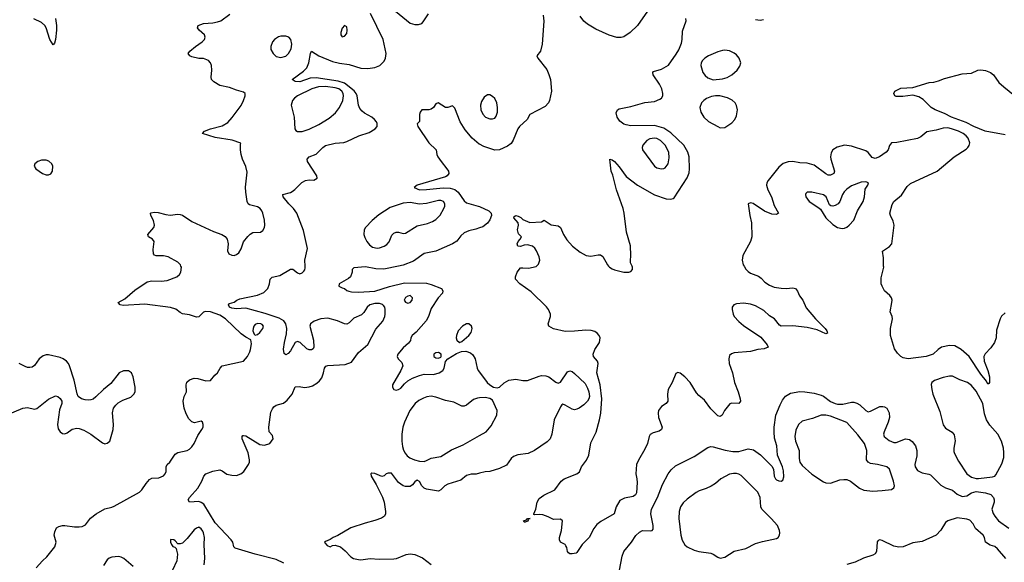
# Model space of a CAD drawing. Header units: inches. Extents: x 1603819 to 1745079, y 385938 to 533966.
# Tile 527 of 561: x 1656084 to 1664470, y 497478 to 502099. Entities that reach past the tile are written whole.
import ezdxf

# ---------------------------------------------------------------- set-up
doc = ezdxf.new("R2010")
doc.units = ezdxf.units.IN
doc.header["$MEASUREMENT"] = 0
for name, color, linetype in [('B6459', 7, 'Continuous'), ('B6469', 7, 'Continuous'), ('B6550', 7, 'Continuous'), ('B6560', 7, 'Continuous')]:
    doc.layers.add(name, color=color, linetype=linetype)

msp = doc.modelspace()

# ---------------------------------------------------------------- linework, layer by layer
at = {"layer": 'B6459', "color": 5}
for points, elevation in [([(1656226, 497430), (1656278.4, 497490), (1656315.7, 497524.3), (1656384.5, 497610), (1656396, 497650), (1656377.2, 497710), (1656382.7, 497737.3), (1656398, 497770), (1656417.2, 497782.8), (1656449.6, 497790.4), (1656470, 497792.2), (1656550, 497779.5), (1656590, 497778.7), (1656616.9, 497783.1), (1656644.2, 497795.8), (1656687.3, 497852.7), (1656736, 497890), (1656810, 497932.4), (1656870, 497946), (1656890, 497954.9), (1657103.5, 498076.5), (1657123.9, 498096.1), (1657161.3, 498150), (1657190, 498182.4), (1657210, 498194), (1657270, 498195.8), (1657310, 498214.9), (1657323.6, 498230), (1657331.5, 498250), (1657331.3, 498290), (1657340.5, 498310), (1657362.4, 498330), (1657410, 498398), (1657430, 498412), (1657509.8, 498430.2), (1657530, 498442.4), (1657550, 498462.4), (1657570, 498490.4), (1657602.4, 498557.6), (1657636.8, 498610), (1657646, 498630), (1657648.2, 498650), (1657642, 498670), (1657630, 498679.6), (1657573.3, 498666.7), (1657550, 498672.7), (1657522.9, 498702.9), (1657499.4, 498750), (1657485.8, 498790), (1657477.9, 498850), (1657486, 498890), (1657506.3, 498930), (1657501.5, 498990), (1657507.1, 499012.9), (1657530, 499033), (1657570, 499045.2), (1657602.8, 499042.8), (1657670, 499022), (1657710, 499026.4), (1657747.5, 499072.5), (1657770, 499090.8), (1657792, 499130), (1657809.8, 499150.2), (1657990, 499192), (1658023.5, 499230), (1658045.1, 499270), (1658050.9, 499290), (1658057.4, 499337.4), (1658052.5, 499372.5), (1658010, 499395.4), (1657970, 499424.1), (1657838.2, 499550), (1657790, 499581.4), (1657750, 499598), (1657710, 499609.8), (1657667.2, 499612.8), (1657650, 499606.9), (1657610, 499568.4), (1657590, 499564.4), (1657530, 499585.3), (1657470, 499594.8), (1657450, 499604.4), (1657413.7, 499633.7), (1657368.9, 499648.9), (1657150, 499675.6), (1656965.7, 499665.7), (1656939, 499670), (1656924, 499690), (1656979.7, 499720.3), (1657066, 499794.1), (1657170, 499866.2), (1657210, 499875.2), (1657290, 499871), (1657341.4, 499878.6), (1657424.2, 499910), (1657446.6, 499930), (1657455.6, 499950), (1657461.6, 499990), (1657458.1, 500000)], 380), ([(1658335.4, 497470), (1658270, 497500.9), (1658090, 497547), (1657919.1, 497599.1), (1657908.6, 497608.6), (1657899.3, 497650), (1657886.4, 497670), (1657750, 497813.2), (1657651.9, 497971.9), (1657630, 497987.7), (1657610, 497995.5), (1657529.7, 497989.7), (1657519.5, 498010), (1657531.8, 498030), (1657600.5, 498110), (1657637, 498170), (1657652, 498210), (1657670, 498230.4), (1657730, 498254.4), (1657790, 498264.9), (1657810, 498257.3), (1657849, 498229), (1657890, 498219.5), (1657930, 498218.4), (1657969, 498230), (1657993.2, 498250), (1658033.2, 498310), (1658041.2, 498330), (1658042.7, 498350), (1658029.5, 498410), (1657980.5, 498530), (1657979.3, 498550), (1657983.6, 498556.4), (1657990, 498559.1), (1658010, 498554), (1658130, 498481.6), (1658170, 498475.5), (1658216, 498490), (1658242, 498530), (1658236.3, 498556.3), (1658209.4, 498590), (1658206.6, 498630), (1658224.8, 498755.2), (1658236.6, 498783.4), (1658250, 498801), (1658270, 498817.3), (1658330, 498834.4), (1658362.7, 498857.3), (1658405.1, 498910), (1658430, 498971.3), (1658463.6, 498976.4), (1658510, 498967.6), (1658550, 498971.1), (1658578.7, 498981.3), (1658616.4, 499003.6), (1658637.2, 499022.8), (1658656.8, 499050), (1658672.1, 499090), (1658680.5, 499130), (1658692.9, 499147.1), (1658710, 499153.7), (1658857.4, 499162.6), (1658910, 499182.4), (1658970, 499265.2), (1659050, 499332.9), (1659116.5, 499463.5), (1659176.1, 499530), (1659194.2, 499570), (1659198.5, 499590), (1659197.4, 499630), (1659193, 499650), (1659184.2, 499664.2), (1659173.8, 499673.8), (1659150, 499681.4), (1659110, 499681.8), (1659065.7, 499670), (1659044.9, 499650), (1659015.8, 499604.2), (1658994.9, 499585.1), (1658930, 499556), (1658890, 499517.4), (1658870, 499506.4), (1658850, 499508.7), (1658790, 499534.5), (1658710, 499556.5), (1658650, 499551.3), (1658591.2, 499531.2), (1658562.6, 499510), (1658556.5, 499490), (1658587.7, 499370), (1658590.3, 499310), (1658583.8, 499296.2), (1658570, 499287.3), (1658550, 499287.8), (1658530, 499295.6), (1658474, 499350), (1658450, 499358.9), (1658430, 499349.5), (1658390, 499279.3), (1658370, 499257.2), (1658350, 499246), (1658337.2, 499257.2), (1658332.7, 499292.7), (1658339.1, 499350), (1658356.5, 499423.5), (1658359.8, 499470), (1658352.1, 499510), (1658334.8, 499534.8), (1658295.6, 499555.6), (1658176.2, 499596.2), (1658010, 499641.8), (1657930, 499637.2), (1657890, 499641), (1657872, 499650), (1657862.9, 499670), (1657870, 499680.7), (1657910, 499693.4), (1657933.2, 499710), (1657959.5, 499720.5), (1658110, 499753.7), (1658164.3, 499775.7), (1658198.3, 499810), (1658213.3, 499850), (1658218, 499890), (1658235.3, 499904.7), (1658299.5, 499920.5), (1658390, 499973.4), (1658410, 499973.4), (1658450, 499942), (1658470, 499935.5), (1658490, 499942), (1658504, 499956), (1658511.8, 499968.2), (1658514.8, 499985.2), (1658514.6, 500000)], 360), ([(1659312.1, 500000), (1659186.2, 499973.8), (1659116.3, 499976.3), (1659030, 499992.7), (1658930, 499984.7), (1658915.3, 499970), (1658915.3, 499950), (1658902, 499910), (1658885.6, 499894.4), (1658804, 499850), (1658802, 499830), (1658830, 499814), (1658850, 499809), (1658870, 499793.2), (1658886.6, 499786.6), (1658910, 499780.7), (1658970, 499778.3), (1659110, 499786.9), (1659233.5, 499826.5), (1659362.6, 499857.4), (1659550, 499854.7), (1659590, 499844.9), (1659677.6, 499810), (1659689.7, 499790), (1659684.2, 499770), (1659649.7, 499730), (1659590, 499638.7), (1659565.1, 499570), (1659545.4, 499534.6), (1659460.9, 499439.1), (1659427.8, 499410), (1659415.6, 499390), (1659412.5, 499367.5), (1659397, 499343), (1659350, 499304), (1659305.2, 499250), (1659299, 499230), (1659309, 499210), (1659338, 499178), (1659346.6, 499150), (1659332, 499110), (1659259, 498990), (1659259, 498970), (1659270, 498948.7), (1659290, 498943.7), (1659310, 498949.7), (1659330, 498962), (1659361.3, 498998.7), (1659390, 499023.5), (1659430, 499044.8), (1659490, 499068.2), (1659530, 499079.7), (1659610, 499078.4), (1659658, 499090), (1659687.5, 499112.5), (1659701, 499130), (1659710.9, 499189.1), (1659730.6, 499209.4), (1659803.9, 499256.1), (1659847, 499273), (1659883.1, 499276.9), (1659923.1, 499263.1), (1659944.4, 499244.4), (1659962.7, 499210), (1659980.9, 499130), (1659989.3, 499110), (1660000, 499096.3)], 340), ([(1655984.2, 498735.8), (1656110, 498791.5), (1656150, 498795.6), (1656210, 498782.7), (1656230, 498789), (1656330, 498867), (1656390, 498894.4), (1656410, 498890.4), (1656430, 498874), (1656442.8, 498850), (1656442.8, 498830), (1656424.7, 498775.3), (1656406.3, 498650), (1656413.5, 498613.5), (1656430, 498587.7), (1656450, 498575.5), (1656470, 498573), (1656490, 498580.4), (1656530, 498610.4), (1656570, 498619.5), (1656590, 498617.6), (1656630, 498602), (1656689.2, 498569.2), (1656790, 498496.3), (1656810, 498487.3), (1656830, 498491), (1656852.7, 498510), (1656880.7, 498610), (1656882.9, 498650), (1656874, 498750), (1656884.5, 498790), (1656902.7, 498817.3), (1656923.1, 498836.9), (1656962, 498858), (1657030, 498884.9), (1657056.2, 498910), (1657067, 498930), (1657067, 498970), (1657050, 499058), (1657037.2, 499090), (1657010, 499109.3), (1656990, 499109.4), (1656970, 499109.4), (1656931, 499090), (1656859.4, 499000.6), (1656799.3, 498950), (1656733.9, 498886.1), (1656710, 498867.6), (1656690, 498860.5), (1656670, 498859.7), (1656642, 498862), (1656611.2, 498871.2), (1656583.7, 498890), (1656572.6, 498912.6), (1656548.7, 499030), (1656509.8, 499150), (1656499.7, 499170), (1656482, 499190), (1656455.6, 499210), (1656430, 499221.5), (1656330, 499243.8), (1656310, 499244.2), (1656284.1, 499235.9), (1656250.3, 499210), (1656210, 499155.1), (1656190, 499140.4), (1656170, 499136), (1656150, 499138), (1656130, 499143.9), (1656080.7, 499170)], 420), ([(1660000, 498877.8), (1659983.5, 498876.5), (1659950, 498863.1), (1659890, 498816.3), (1659870, 498806.9), (1659850, 498808.4), (1659781.5, 498841.5), (1659710, 498855.7), (1659630, 498884.6), (1659588.2, 498891.8), (1659552.7, 498887.3), (1659523, 498877), (1659483.7, 498856.3), (1659451.6, 498830), (1659408.4, 498770), (1659361, 498670), (1659347.2, 498630), (1659338.6, 498570), (1659338.4, 498510), (1659344.3, 498464.3), (1659353.1, 498433.1), (1659367.1, 498407.1), (1659385.2, 498385.2), (1659408.2, 498368.2), (1659447.3, 498350), (1659490, 498338.2), (1659530, 498336.9), (1659550, 498343.6), (1659590, 498365.2), (1659670, 498378.5), (1659763.3, 498436.7), (1659861.7, 498478.3), (1660000, 498557)], 360), ([(1660000, 498235.6), (1659971.1, 498228.9), (1659930, 498228.8), (1659890, 498218.4), (1659842.9, 498177.1), (1659730, 498143.8), (1659706, 498130), (1659670, 498096), (1659650, 498084.7), (1659550, 498100.5), (1659530, 498108), (1659510, 498127.7), (1659490, 498167.3), (1659470, 498177.6), (1659450, 498163.8), (1659430, 498137.6), (1659410, 498124.2), (1659370, 498123.6), (1659350, 498130.3), (1659310, 498156.5), (1659250, 498237.1), (1659222.3, 498237.7), (1659205.2, 498230), (1659190, 498214.8), (1659170, 498207.7), (1659110, 498233), (1659082.7, 498237.3), (1659075.3, 498230), (1659078.4, 498210), (1659120, 498140), (1659173.7, 498033.7), (1659189.9, 497990), (1659200.4, 497910), (1659200.4, 497890), (1659191.5, 497870), (1659165.6, 497854.4), (1659110, 497833.4), (1659028.2, 497811.8), (1658905.2, 497770), (1658793.4, 497706.6), (1658755.3, 497690), (1658730, 497671), (1658690, 497656.3), (1658681.2, 497650), (1658684.1, 497644.1), (1658702, 497622), (1658728, 497610), (1658750, 497621.2), (1658770, 497623.7), (1658818, 497610), (1658856.5, 497576.5), (1658904.8, 497524.8), (1658928.7, 497510), (1658970, 497500.5), (1658990, 497498.9), (1659070, 497510.9), (1659144.7, 497504.7), (1659270, 497506.5), (1659292.6, 497510), (1659375.3, 497544.7), (1659410, 497549.3), (1659450, 497544.5), (1659515.2, 497515.2), (1659590, 497460.2)], 340), ([(1657656.3, 497456.3), (1657662.3, 497510), (1657654.3, 497630), (1657657.4, 497690), (1657651.2, 497730), (1657644.4, 497744.4), (1657630, 497762.7), (1657610, 497777.2), (1657590, 497769.2), (1657570, 497754), (1657510, 497679.3), (1657470, 497641.2), (1657450, 497634), (1657430, 497635.3), (1657410, 497662), (1657398, 497670), (1657370, 497673.2), (1657368, 497650), (1657376, 497630), (1657390, 497611.3), (1657406.4, 497606.4), (1657416, 497596), (1657421, 497581), (1657427.5, 497547.5), (1657424, 497490), (1657386, 497410)], 380), ([(1657050, 497441.2), (1656971.1, 497511.1), (1656950, 497522.4), (1656926.9, 497526.9), (1656870, 497522.3), (1656847.5, 497512.5), (1656830, 497497.6), (1656797, 497450)], 380)]:
    msp.add_lwpolyline(points, dxfattribs=dict(at, elevation=elevation))
for points, elevation in [([(1659410, 499749.4), (1659390, 499745.6), (1659370, 499733), (1659358, 499710), (1659370, 499694), (1659390, 499686), (1659410, 499690.6), (1659427, 499710), (1659431.2, 499731.2)], 360), ([(1658110, 499511.5), (1658090, 499502), (1658078.9, 499490), (1658071.8, 499470), (1658070.4, 499450), (1658080.5, 499420.5), (1658090, 499411), (1658110, 499417.3), (1658130, 499434.9), (1658155.8, 499470), (1658161.3, 499490), (1658150, 499503.6), (1658137.2, 499510)], 380), ([(1659910, 499509.6), (1659890, 499508), (1659856.4, 499490), (1659818, 499450), (1659804.4, 499410), (1659802.4, 499390), (1659808.7, 499368.7), (1659830, 499350.8), (1659850, 499357.3), (1659910, 499408.4), (1659930, 499436), (1659937.6, 499470), (1659933.6, 499490)], 340), ([(1659650, 499265.2), (1659630, 499262.7), (1659611, 499250), (1659611.3, 499230), (1659630, 499218.8), (1659650, 499216), (1659670, 499224.7), (1659675.3, 499230), (1659675.3, 499250)], 340)]:
    msp.add_lwpolyline(points, close=True, dxfattribs=dict(at, elevation=elevation))
at = {"layer": 'B6469', "color": 5}
for points, elevation in [([(1662253.8, 500000), (1662270, 499974.7), (1662290, 499953.4), (1662310, 499939.7), (1662375.4, 499915.4), (1662398.3, 499898.2), (1662430, 499864.5), (1662470, 499837.4), (1662510, 499822.3), (1662568.7, 499811.3), (1662611.2, 499808.8), (1662670, 499815.5), (1662690.8, 499810), (1662710, 499786), (1662727, 499747), (1662754.8, 499710), (1662784.1, 499644.1), (1662863, 499550), (1662944.9, 499470), (1662959.1, 499450), (1662964.7, 499430), (1662950, 499423.7), (1662876.6, 499456.6), (1662790, 499476.3), (1662670, 499491.6), (1662570, 499489.3), (1662556.6, 499496.6), (1662512.3, 499550), (1662470, 499578), (1662420.9, 499620.9), (1662350, 499662.3), (1662310, 499676.3), (1662250, 499685.2), (1662190, 499678.2), (1662166.4, 499670), (1662153.4, 499650), (1662151.6, 499630), (1662160.2, 499590), (1662170.3, 499570), (1662208.7, 499528.7), (1662250, 499493.1), (1662395.6, 499395.6), (1662451, 499330), (1662458, 499310), (1662424.5, 499295.5), (1662370, 499289.6), (1662310, 499272.8), (1662170, 499262.3), (1662145.7, 499254.3), (1662130, 499239.3), (1662122.7, 499210), (1662127.1, 499170), (1662154, 499090), (1662173.4, 499010), (1662204.4, 498930), (1662220.5, 498870), (1662222.8, 498850), (1662219.1, 498840.9), (1662210, 498829.3), (1662150, 498832.7), (1662133.7, 498826.3), (1662088.3, 498771.7), (1662066, 498730), (1662050, 498719.3), (1662030, 498725.1), (1661970, 498785.6), (1661917.7, 498857.7), (1661870, 498897), (1661850, 498920.7), (1661794, 499010), (1661750, 499056.9), (1661710, 499089.5), (1661690, 499094.5), (1661673, 499087), (1661641.6, 499010), (1661608.7, 498950), (1661602.6, 498910), (1661603.8, 498850), (1661590.3, 498829.7), (1661550, 498806), (1661525.5, 498770), (1661521.6, 498750), (1661524.4, 498710), (1661556.3, 498630), (1661550.8, 498610), (1661530, 498595.1), (1661479.5, 498580.5), (1661455.1, 498564.9), (1661446.4, 498550), (1661430, 498489), (1661410, 498441.2), (1661353.7, 498346.3), (1661338.9, 498310), (1661331.7, 498230), (1661340.8, 498190), (1661342.7, 498157.3), (1661338.3, 498070), (1661330, 498052.3), (1661310, 498038.9), (1661236.4, 498023.6), (1661195.4, 498004.6), (1661163.8, 497950), (1661146.8, 497890), (1661033.3, 497826.7), (1660999.9, 497800.1), (1660973.8, 497766.2), (1660933.4, 497690), (1660874, 497630), (1660830, 497562), (1660823.5, 497556.5), (1660789.3, 497549.3), (1660769.3, 497549.3), (1660757.2, 497557.2), (1660749.4, 497569.4), (1660744, 497604), (1660737.2, 497617.2), (1660728.9, 497628.9), (1660690, 497648.7), (1660682, 497670), (1660682, 497690), (1660699.5, 497750), (1660708.7, 497830), (1660690, 497844), (1660630, 497843.7), (1660586, 497866), (1660541, 497881), (1660510, 497884.2), (1660470, 497881.2), (1660463.7, 497883.7), (1660462.7, 497890), (1660479.3, 497930), (1660492, 497990), (1660510, 498020.7), (1660549, 498050), (1660643.6, 498096.4), (1660697.2, 498170), (1660721.2, 498190), (1660829.5, 498230.5), (1660841.2, 498238.8), (1660851.3, 498248.7), (1660869.6, 498290), (1660911, 498349), (1660931, 498389), (1660950, 498494.8), (1660994.3, 498585.7), (1661023.8, 498690), (1661032.9, 498747.1), (1661041.6, 498870), (1661029, 498990), (1661000.8, 499090), (1661011.1, 499170), (1661004.4, 499190), (1660972.9, 499230), (1660968.4, 499250), (1660981.8, 499290), (1661021.7, 499350), (1661028.1, 499390), (1661020.8, 499410), (1661003.5, 499430), (1660983.2, 499443.2), (1660953, 499453), (1660905.4, 499454.6), (1660810, 499445.1), (1660730, 499443.7), (1660630, 499466.6), (1660590, 499489), (1660586.6, 499510), (1660606, 499570), (1660606, 499590), (1660589.5, 499630), (1660572.1, 499652.1), (1660439.8, 499779.8), (1660344, 499850), (1660306, 499890), (1660308, 499910), (1660322, 499950), (1660350, 499984.7), (1660370, 499986.8), (1660418.6, 499981.4), (1660482.5, 499997.5), (1660485.3, 500000)], 320), ([(1661099.5, 500000), (1661108.7, 499990), (1661130, 499976.9), (1661150, 499967.3), (1661230, 499947.5), (1661272.2, 499947.8), (1661290, 499954), (1661303.7, 499970), (1661303.7, 499990), (1661299.5, 500000)], 320), ([(1664476.9, 499603.1), (1664446.7, 499573.3), (1664433.7, 499550), (1664404.2, 499455.8), (1664399.8, 499390), (1664387.9, 499350), (1664355.2, 499304.8), (1664306, 499254), (1664295.8, 499230), (1664298.5, 499190), (1664330.1, 499110), (1664343.9, 499056.1), (1664345.5, 499010), (1664339.9, 499000.1), (1664330, 498996.2), (1664319.4, 499019.4), (1664270, 499079.4), (1664170.8, 499230.8), (1664103.8, 499290), (1664050, 499320.3), (1664003.7, 499323.7), (1663936.3, 499310), (1663905.7, 499290), (1663865.5, 499250), (1663806, 499230), (1663651, 499211), (1663610, 499218), (1663589.8, 499229.8), (1663559.5, 499259.5), (1663535.6, 499295.6), (1663500.5, 499410), (1663501.1, 499470), (1663517.4, 499550), (1663514.7, 499570), (1663496.9, 499610), (1663512.8, 499690), (1663514, 499710), (1663508.7, 499730), (1663494.5, 499750), (1663450, 499790.6), (1663428.9, 499828.9), (1663422.7, 499850), (1663420.9, 499899.1), (1663443.1, 499990), (1663442.8, 500000)], 320), ([(1660000, 499096.3), (1660067.2, 499010), (1660088.6, 498988.6), (1660119.8, 498970), (1660150, 498964.3), (1660170.6, 498969.4), (1660210, 499006.3), (1660251.3, 499030), (1660310, 499037.4), (1660370, 499025.1), (1660410, 499026.6), (1660510, 499064.2), (1660530, 499067.8), (1660565.8, 499065.8), (1660590, 499057.3), (1660650, 499013.3), (1660670, 499003.7), (1660690, 499012.7), (1660750, 499101.2), (1660770, 499107), (1660790, 499102), (1660810, 499085.6), (1660899.7, 498999.7), (1660921, 498961.1), (1660932.2, 498930), (1660936.2, 498890), (1660931.5, 498870), (1660919.3, 498850), (1660890, 498819.6), (1660850, 498790.3), (1660830, 498780.9), (1660810, 498776.9), (1660790, 498780.9), (1660730, 498817.1), (1660710, 498824), (1660702, 498818), (1660690, 498802.8), (1660635.1, 498690), (1660616.5, 498570), (1660602.3, 498530), (1660576.9, 498503.1), (1660470, 498428.8), (1660415.5, 498404.5), (1660327.6, 498392.4), (1660290, 498378.4), (1660270, 498362), (1660230, 498305.5), (1660170, 498277.1), (1660090, 498250.7), (1660050, 498247.3), (1660000, 498235.6)], 340), ([(1660000, 498557), (1660058, 498590), (1660100.5, 498639.5), (1660147.8, 498730), (1660151.5, 498770), (1660110, 498857.3), (1660090, 498872.9), (1660050, 498881.8), (1660000, 498877.8)], 360), ([(1661192.4, 497410), (1661216.5, 497530), (1661230.3, 497570), (1661296.5, 497650), (1661332.8, 497707.2), (1661364.2, 497735.8), (1661390, 497748.3), (1661452.9, 497747.1), (1661470.3, 497749.7), (1661478.5, 497761.4), (1661480.9, 497790), (1661459, 497890), (1661465.5, 497930), (1661515.5, 498030), (1661558.8, 498141.2), (1661608.2, 498231.8), (1661633.3, 498266.7), (1661670, 498298), (1661830, 498378), (1661945.4, 498454.6), (1661970, 498463), (1661990, 498462.6), (1662093.6, 498433.6), (1662157.4, 498422.6), (1662210, 498422.4), (1662290, 498444.2), (1662335, 498435), (1662393, 498393), (1662490, 498297), (1662504.7, 498270), (1662511.3, 498211.3), (1662520.7, 498190), (1662530, 498180.7), (1662550, 498172), (1662570.6, 498169.4), (1662583.5, 498176.5), (1662593, 498207), (1662590, 498258), (1662581.3, 498290), (1662539.7, 498390), (1662532.1, 498470), (1662514.2, 498534.2), (1662508.8, 498588.8), (1662510.1, 498630), (1662523.2, 498730), (1662560.6, 498819.4), (1662581.8, 498858.2), (1662607.6, 498892.4), (1662650, 498919.6), (1662730, 498932.4), (1662770, 498930.8), (1662850, 498918.5), (1662910, 498902), (1662930, 498892), (1662990, 498845.9), (1663029, 498829), (1663050, 498825.1), (1663095.9, 498824.1), (1663170, 498841.1), (1663190, 498840.7), (1663214.1, 498834.1), (1663240, 498820), (1663290, 498771.8), (1663310, 498759.3), (1663330, 498763.7), (1663410, 498803.7), (1663434.4, 498805.6), (1663450, 498802), (1663469.2, 498790), (1663489.6, 498750), (1663493.3, 498710), (1663482.4, 498670), (1663447.6, 498590), (1663442.7, 498570), (1663447.4, 498550), (1663490, 498514.8), (1663530, 498496.8), (1663550, 498499.1), (1663630, 498528.2), (1663662.8, 498522.8), (1663686.1, 498506.1), (1663712.8, 498470), (1663725.7, 498430), (1663724.2, 498384.2), (1663707.9, 498310), (1663709.8, 498290), (1663730, 498260.3), (1663770, 498238.7), (1663828.2, 498228.2), (1663841.7, 498221.7), (1663930, 498135.1), (1663970, 498113.2), (1664030, 498093.2), (1664070, 498057.2), (1664110, 498039.3), (1664150, 498044), (1664192, 498070), (1664230, 498081.2), (1664310, 498069.3), (1664355.5, 498055.5), (1664379, 498030), (1664384, 498010), (1664385.2, 497990), (1664365.2, 497930), (1664374.8, 497894.8), (1664389.2, 497870), (1664421.2, 497830), (1664510, 497769.6)], 340), ([(1664483.8, 497510), (1664412.4, 497592.4), (1664390, 497611), (1664350, 497624.7), (1664311.3, 497650), (1664302, 497690), (1664290.6, 497710), (1664226, 497766), (1664204.9, 497804.9), (1664175.3, 497835.3), (1664150, 497846), (1664070, 497857.1), (1663990, 497830.4), (1663970, 497816.3), (1663929.7, 497750.3), (1663890, 497708.4), (1663770, 497655.5), (1663690, 497643.8), (1663610, 497610.4), (1663573.1, 497606.9), (1663530, 497615.3), (1663430, 497664.4), (1663410, 497668), (1663395.5, 497664.5), (1663388.1, 497651.9), (1663380.4, 497570), (1663369, 497551), (1663350, 497538.5), (1663270, 497513.8), (1663199.9, 497480.1), (1663130, 497458)], 340)]:
    msp.add_lwpolyline(points, dxfattribs=dict(at, elevation=elevation))
for points, elevation in [([(1664003.9, 499063.9), (1663950, 499052.4), (1663874.4, 499025.6), (1663854, 499010), (1663848.4, 498991.6), (1663851.7, 498950), (1663861.7, 498910), (1663920.9, 498760.9), (1663948.6, 498648.6), (1663970, 498621.1), (1664027.3, 498587.3), (1664043.9, 498563.9), (1664052, 498512), (1664040.7, 498450), (1664041.3, 498421.3), (1664045, 498405), (1664079.1, 498339.1), (1664150, 498230.7), (1664190, 498202), (1664230, 498190.6), (1664250, 498190.6), (1664370, 498206), (1664389.2, 498210.8), (1664398.6, 498221.4), (1664450, 498317.3), (1664466.2, 498370), (1664467.6, 498412.4), (1664463.2, 498450), (1664445.2, 498510), (1664415, 498570), (1664345.6, 498645.6), (1664318.4, 498690), (1664302.7, 498742.7), (1664286.9, 498830), (1664230, 498935.1), (1664190, 498983.5), (1664156.2, 499010), (1664090.8, 499030.8), (1664030, 499063)], 340), ([(1662910, 498730.8), (1662836.4, 498703.6), (1662750, 498680.5), (1662716.4, 498650), (1662695.5, 498604.5), (1662686.2, 498550), (1662691.3, 498510), (1662722.2, 498430), (1662722.3, 498362.3), (1662728.1, 498330), (1662750, 498301.1), (1662830, 498227.2), (1662930, 498162.4), (1662950, 498153.7), (1662990, 498152), (1663070, 498178.9), (1663103.9, 498183.9), (1663130, 498182), (1663160.7, 498170), (1663237.3, 498110), (1663273.3, 498093.3), (1663350, 498083.1), (1663430, 498088.8), (1663510, 498099.1), (1663530, 498112), (1663534, 498130), (1663527.6, 498170), (1663493.6, 498270), (1663469, 498290), (1663390, 498309.7), (1663330, 498318), (1663309.8, 498329.8), (1663298, 498350), (1663299.8, 498430), (1663280.3, 498490), (1663223.8, 498563.8), (1663130, 498667.8), (1662990, 498722.3), (1662950.2, 498729.8)], 360), ([(1662165.1, 498234.9), (1662130, 498229.6), (1662057.3, 498190), (1662010.2, 498149.8), (1661972.4, 498127.6), (1661930, 498106.6), (1661872.5, 498087.5), (1661847.1, 498072.9), (1661770, 498016.9), (1661734.9, 497985.1), (1661712.7, 497950), (1661701.5, 497910), (1661699, 497850), (1661714.3, 497710), (1661726.1, 497666.1), (1661750, 497626.4), (1661770, 497608.5), (1661830, 497581.1), (1661870, 497570.3), (1661970, 497555.3), (1661990, 497548.2), (1662030, 497520.5), (1662050, 497514.4), (1662090, 497522), (1662170, 497572.4), (1662270, 497596.4), (1662350, 497638), (1662410, 497655.5), (1662530, 497679.3), (1662543.7, 497690), (1662556.3, 497710), (1662558.9, 497730), (1662555.4, 497750), (1662537.4, 497790), (1662485.1, 497850), (1662405.3, 497930), (1662396.5, 497950), (1662390.7, 498030.7), (1662370, 498074), (1662230, 498218.4), (1662210, 498229.6), (1662190, 498233.3)], 360), ([(1660390, 497819), (1660380.2, 497820.2), (1660375.3, 497830), (1660400.4, 497839.6), (1660410, 497850.6), (1660430.9, 497850.9), (1660412, 497848), (1660416, 497836), (1660410, 497827)], 320)]:
    msp.add_lwpolyline(points, close=True, dxfattribs=dict(at, elevation=elevation))
at = {"layer": 'B6550', "color": 5}
for points, elevation in [([(1657458.1, 500000), (1657454.6, 500010), (1657430, 500034), (1657350, 500078.9), (1657310, 500086.4), (1657247.1, 500087.1), (1657233.3, 500093.3), (1657224.4, 500104.4), (1657221.2, 500141.2), (1657229.4, 500210), (1657216, 500230), (1657182.7, 500250), (1657176, 500270), (1657226.3, 500330), (1657232.1, 500350), (1657224.4, 500390), (1657200.7, 500430), (1657199, 500450), (1657205.4, 500454.6), (1657230, 500459.3), (1657263.3, 500456.7), (1657330, 500438.4), (1657366.6, 500433.4), (1657430, 500443), (1657450, 500440.5), (1657470, 500433), (1657550, 500379.5), (1657735.9, 500295.9), (1657807.3, 500270), (1657833.8, 500253.8), (1657852.4, 500230), (1657861.3, 500190), (1657855.3, 500130), (1657865.1, 500105.1), (1657890, 500092.2), (1657910, 500091.8), (1657930, 500098.9), (1657950, 500114), (1657970, 500147.7), (1657991.8, 500208.2), (1658026.2, 500253.8), (1658047, 500273), (1658070, 500285.5), (1658135.3, 500290), (1658155.8, 500304.2), (1658169.6, 500330.4), (1658173, 500350), (1658169.5, 500390.5), (1658156.3, 500450), (1658146.3, 500470), (1658131.5, 500490), (1658110, 500504.4), (1658042.7, 500522.7), (1658031.5, 500531.5), (1658023.1, 500550), (1658009.4, 500629.4), (1658006.7, 500673.3), (1658021.4, 500801.4), (1658009.8, 500849.8), (1657983, 500910), (1657971.3, 500950), (1657964.5, 500990), (1657964, 501036), (1657968, 501048), (1657893.6, 501073.6), (1657750, 501096.8), (1657642, 501130), (1657659, 501150), (1657709.8, 501170.2), (1657810, 501194.7), (1657855.8, 501224.2), (1657894.1, 501265.9), (1657970, 501368.9), (1657991.7, 501410), (1658005.1, 501450), (1658005.1, 501470), (1657990, 501482.4), (1657930, 501497.6), (1657870, 501520.9), (1657790, 501539.7), (1657737, 501570), (1657719.5, 501590), (1657714.5, 501610), (1657720.9, 501670), (1657718, 501710), (1657709.3, 501730), (1657693.2, 501750), (1657650, 501767), (1657610, 501769.6), (1657550, 501783), (1657533.2, 501790), (1657520.7, 501810), (1657532.3, 501830), (1657580.5, 501870), (1657639.5, 501910), (1657658.4, 501930), (1657663.6, 501950), (1657657.6, 501970), (1657612, 502010), (1657598.4, 502030), (1657605.1, 502050), (1657650, 502067.4), (1657730, 502072), (1657770, 502079.5), (1657797.2, 502090), (1657874.2, 502145.9)], 380), ([(1658514.6, 500000), (1658514, 500050), (1658534.3, 500150), (1658502.8, 500302.8), (1658444, 500450), (1658416.9, 500490), (1658377.7, 500530), (1658329.6, 500590), (1658325.2, 500610), (1658390, 500628.2), (1658403.9, 500636.1), (1658427.3, 500652.7), (1658487.2, 500712.8), (1658518, 500730), (1658550, 500736), (1658590, 500731.3), (1658619, 500750), (1658615.3, 500770), (1658536, 500890), (1658533.2, 500910), (1658548.7, 500930), (1658610, 500953), (1658665.1, 501010), (1658690, 501026.4), (1658770, 501048.4), (1658846.2, 501053.8), (1658870, 501060.4), (1658974, 501110), (1659062, 501138), (1659111.5, 501168.5), (1659129.3, 501190), (1659130, 501215.3), (1659123.7, 501230), (1659106.6, 501250), (1659083.7, 501270), (1659021.9, 501301.9), (1658999.9, 501319.9), (1658982.1, 501342.1), (1658969.8, 501370), (1658958.4, 501450), (1658950, 501471.2), (1658932.3, 501492.3), (1658850, 501557.4), (1658796, 501576), (1658610, 501605), (1658558.2, 501601.8), (1658469.2, 501569.2), (1658431.7, 501571.7), (1658404, 501590), (1658501, 501659), (1658531.2, 501690), (1658547.6, 501730), (1658560.5, 501810), (1658570, 501830.8), (1658632.2, 501792.2), (1658750, 501742.3), (1658808.1, 501728.1), (1658890, 501715.9), (1658990, 501687.1), (1659050, 501683.5), (1659110, 501692.8), (1659152.4, 501710), (1659190, 501746.3), (1659200.6, 501770), (1659206.4, 501810), (1659180.5, 501930), (1659072.5, 502152.5)], 360), ([(1659284, 502170), (1659410, 502067.9), (1659450, 502058.9), (1659481.6, 502058.4), (1659510, 502067.7), (1659520.5, 502079.5), (1659566.3, 502150)], 360), ([(1656388.6, 502110), (1656397.1, 502050), (1656398.7, 502010), (1656390, 501928.7), (1656381.3, 501898.7), (1656370, 501883.7), (1656342.3, 501930), (1656309.4, 502030), (1656298.5, 502050), (1656270, 502075.8), (1656204.7, 502104.7)], 380), ([(1660000, 501038.4), (1659999, 501039), (1659937.6, 501090), (1659879.9, 501159.9), (1659837, 501230), (1659790, 501344.7), (1659770, 501364.7), (1659730, 501352), (1659710, 501352), (1659648.9, 501391.1), (1659630, 501382), (1659610, 501352), (1659590, 501338), (1659570, 501331.3), (1659509.3, 501330.7), (1659495.3, 501310), (1659488.7, 501290), (1659488.7, 501231.3), (1659469.1, 501210.9), (1659476, 501190), (1659569.7, 501050), (1659630.8, 500990.8), (1659637.2, 500950), (1659647, 500930), (1659672.8, 500890), (1659723.1, 500830), (1659735.3, 500810), (1659738.8, 500790), (1659726.6, 500770), (1659710, 500761.7), (1659470, 500690.2), (1659444, 500670), (1659490, 500649.9), (1659550, 500651.7), (1659690, 500667.8), (1659750, 500664.1), (1659790, 500652.4), (1659818.8, 500630), (1659870, 500555.6), (1659890, 500539.3), (1659990, 500511.7), (1660000, 500507.1)], 340), ([(1660000, 500325.3), (1659970, 500314.8), (1659910, 500301.1), (1659870, 500284.4), (1659840.9, 500259.1), (1659806.7, 500213.4), (1659771, 500189), (1659630, 500126.4), (1659530, 500108.9), (1659437.7, 500042.3), (1659351.7, 500008.2), (1659312.1, 500000)], 340)]:
    msp.add_lwpolyline(points, dxfattribs=dict(at, elevation=elevation))
for points, elevation in [([(1658850, 502048.7), (1658830, 502028), (1658821, 501990), (1658821, 501970), (1658830, 501952), (1658850, 501958), (1658870, 501982), (1658874, 502010), (1658870, 502038)], 380), ([(1658350, 501959.2), (1658310, 501958.7), (1658290, 501953.1), (1658255.3, 501930), (1658237.4, 501910), (1658222.3, 501870), (1658224.8, 501844.8), (1658243.1, 501810), (1658270, 501786.4), (1658310, 501776.4), (1658350, 501788.7), (1658373.6, 501810), (1658396.9, 501850), (1658402, 501890), (1658393.8, 501930), (1658375.6, 501950)], 380), ([(1658690, 501529), (1658630, 501526.8), (1658571.7, 501510), (1658451.8, 501450), (1658426.3, 501430), (1658409.1, 501410), (1658396.5, 501370), (1658423.2, 501270), (1658427.2, 501170), (1658436.2, 501156.2), (1658450, 501146.5), (1658490, 501146.2), (1658550, 501167.5), (1658633.5, 501206.5), (1658720, 501260), (1658775.4, 501304.6), (1658809.2, 501350.8), (1658835.6, 501410), (1658841.5, 501450), (1658838.9, 501470), (1658829, 501490), (1658801.5, 501510), (1658770, 501518.7)], 380), ([(1656310, 500901.6), (1656270, 500901.6), (1656238.8, 500890), (1656214.8, 500870), (1656207.7, 500850), (1656220.7, 500830), (1656279.3, 500790), (1656310, 500777.4), (1656330, 500776.5), (1656350, 500785.3), (1656363.5, 500810), (1656367.6, 500850), (1656358, 500870), (1656333.9, 500893.9)], 420), ([(1659650, 500559.8), (1659550, 500534.1), (1659490, 500528.9), (1659410, 500541.3), (1659350, 500535.8), (1659240.4, 500499.6), (1659142.4, 500437.6), (1659086, 500390), (1659028.9, 500330), (1659018.3, 500310), (1659016.9, 500270), (1659024.1, 500244.1), (1659041.1, 500210), (1659062.7, 500182.7), (1659090, 500161.1), (1659130, 500152.6), (1659150, 500154.7), (1659190, 500169.1), (1659210, 500183.1), (1659230, 500207), (1659255, 500265), (1659270, 500281.7), (1659290, 500290.2), (1659310, 500290.2), (1659350, 500277), (1659370, 500279.5), (1659470, 500343.2), (1659557.5, 500362.5), (1659601, 500379), (1659630, 500396.5), (1659666.6, 500433.4), (1659698, 500490), (1659704.8, 500510), (1659704.4, 500530), (1659693, 500550), (1659670, 500559.8)], 360)]:
    msp.add_lwpolyline(points, close=True, dxfattribs=dict(at, elevation=elevation))
at = {"layer": 'B6560', "color": 5}
for points, elevation in [([(1661430, 502172), (1661347, 502050), (1661283.6, 501990), (1661230, 501954), (1661207.9, 501947.9), (1661170, 501947.9), (1661106, 501966), (1660990, 502018.3), (1660921.7, 502061.7), (1660890, 502087.3), (1660857.1, 502130)], 340), ([(1660543.2, 502136.8), (1660547.2, 502087.2), (1660533.1, 501890), (1660519.6, 501830), (1660489.2, 501790), (1660496, 501770), (1660573.3, 501673.3), (1660592.3, 501632.3), (1660605.3, 501590), (1660614.7, 501490), (1660596.3, 501410), (1660589.6, 501390), (1660560.6, 501359.4), (1660429, 501290), (1660405.2, 501250), (1660341.3, 501190), (1660328.3, 501170), (1660287.7, 501072.3), (1660270, 501045.5), (1660238.9, 501021.1), (1660170, 500990.2), (1660130, 500986.9), (1660037.5, 501017.5), (1660000, 501038.4)], 340), ([(1661299.5, 500000), (1661287.7, 500027.7), (1661285.4, 500045.4), (1661289.5, 500090.5), (1661286.3, 500173.7), (1661251.2, 500290), (1661234, 500450), (1661224.5, 500490), (1661168, 500650), (1661135.8, 500775.8), (1661123, 500810), (1661109.2, 500910.8), (1661130, 500906), (1661150, 500890.6), (1661190, 500844.9), (1661250, 500762.4), (1661347.3, 500690), (1661490, 500606), (1661590, 500573.4), (1661630, 500570.4), (1661650, 500575.5), (1661657.5, 500582.5), (1661768, 500752), (1661785.3, 500794.7), (1661788.7, 500830), (1661786.2, 500930), (1661774.8, 500970), (1661739.5, 501030), (1661630, 501135.2), (1661570, 501174), (1661490, 501198.6), (1661290, 501195.8), (1661250, 501202.4), (1661229.5, 501210), (1661194.6, 501234.6), (1661172, 501270), (1661165.8, 501305.8), (1661174.5, 501330), (1661190, 501339.5), (1661290, 501359.1), (1661410, 501392.9), (1661490, 501402), (1661537.7, 501422.3), (1661549.7, 501430.3), (1661562, 501450), (1661562.9, 501470), (1661553.6, 501510), (1661534.7, 501550), (1661480.7, 501630), (1661477.2, 501650), (1661483.3, 501656.7), (1661550, 501676.3), (1661609.7, 501710.3), (1661676.1, 501803.9), (1661698.3, 501841.7), (1661722, 501898), (1661727.8, 501930), (1661730, 502002), (1661759.6, 502090), (1661758.7, 502110)], 320), ([(1662350, 502099.1), (1662390, 502094.3), (1662418.4, 502101.6)], 320), ([(1664476.9, 501116.9), (1664307.6, 501150), (1664210, 501188.3), (1664144.1, 501224.1), (1664019.4, 501270), (1663959.6, 501299.6), (1663881, 501330), (1663847.3, 501350), (1663779.1, 501419.1), (1663743.1, 501443.1), (1663690, 501455.7), (1663604.9, 501444.9), (1663550, 501446), (1663539, 501450), (1663528.7, 501470), (1663538, 501490), (1663590, 501515.5), (1663690, 501520.7), (1663830, 501562.8), (1663870, 501567.3), (1663910, 501578), (1663962.3, 501597.7), (1664110, 501637.1), (1664190, 501643), (1664245.2, 501670), (1664270, 501672.6), (1664310, 501667.2), (1664352.7, 501650), (1664377, 501630), (1664423.5, 501563.5), (1664465.7, 501525.7), (1664588.3, 501428.3)], 280), ([(1663442.8, 500000), (1663440.5, 500070), (1663432.5, 500127.5), (1663493.2, 500166.8), (1663511.1, 500190), (1663531.3, 500350), (1663523.1, 500383.1), (1663500.9, 500430), (1663496.4, 500450), (1663514, 500526), (1663528.2, 500550), (1663594.7, 500605.3), (1663643.1, 500676.9), (1663670, 500703.8), (1663899.8, 500810), (1664042.6, 500930), (1664144.7, 500995.3), (1664160.9, 501010), (1664171.8, 501028.2), (1664176.2, 501050), (1664162.9, 501090), (1664146.8, 501110), (1664120.7, 501130), (1664081.1, 501150), (1664021.1, 501170), (1663990, 501176.9), (1663950, 501175.7), (1663890, 501157.2), (1663810, 501143.4), (1663758.7, 501101.3), (1663730, 501086), (1663554, 501054), (1663508.8, 501051.2), (1663492.1, 501027.9), (1663482.3, 500990), (1663464.6, 500970), (1663407, 500930), (1663370, 500917.8), (1663345.4, 500925.4), (1663310, 500967.6), (1663290, 500982.2), (1663170, 501022.7), (1663110, 501029.2), (1663045.9, 501014.1), (1663009.6, 500990.4), (1662994.5, 500965.5), (1662990.2, 500930), (1662993.8, 500910), (1663023.6, 500810), (1663017.4, 500790), (1662990, 500773.5), (1662970, 500776.1), (1662950, 500787), (1662850, 500860.3), (1662790, 500878), (1662730, 500881), (1662670, 500891.3), (1662630, 500889), (1662585.6, 500874.4), (1662550, 500843.9), (1662458.4, 500730), (1662447.7, 500710), (1662445.4, 500690), (1662457.5, 500650), (1662488.3, 500590), (1662510, 500516.4), (1662548.2, 500450), (1662530, 500439.1), (1662490, 500441.2), (1662429, 500469), (1662330, 500532.7), (1662310, 500539.7), (1662289.3, 500530.7), (1662304.1, 500430), (1662318.5, 500370), (1662321.2, 500250), (1662309.5, 500210), (1662243.3, 500090), (1662238.8, 500050), (1662247.4, 500010), (1662253.8, 500000)], 320), ([(1660000, 500507.1), (1660080.3, 500470), (1660099.1, 500450), (1660102.3, 500430), (1660090, 500393.4), (1660070, 500364.7), (1660030, 500335.9), (1660000, 500325.3)], 340), ([(1660485.3, 500000), (1660503.9, 500016.1), (1660515.1, 500050), (1660510, 500079), (1660485.1, 500130), (1660471.8, 500151.8), (1660450.8, 500170.8), (1660410, 500182.4), (1660381.3, 500178.7), (1660350, 500166.6), (1660326, 500170), (1660322, 500190), (1660328.7, 500210), (1660348, 500230), (1660358, 500250), (1660334, 500274), (1660324, 500310), (1660334, 500350), (1660329, 500370), (1660294, 500410), (1660296.4, 500423.6), (1660309.5, 500430.5), (1660330, 500426), (1660353, 500413), (1660370, 500396), (1660430, 500372), (1660530, 500378), (1660550, 500391.3), (1660610, 500350.8), (1660670, 500344), (1660690.4, 500330), (1660716.4, 500270), (1660743.6, 500223.6), (1660793, 500170), (1660857.6, 500117.6), (1660910, 500091.8), (1660950, 500083.7), (1661010, 500096.4), (1661030, 500094.9), (1661050, 500080.7), (1661090.3, 500010), (1661099.5, 500000)], 320)]:
    msp.add_lwpolyline(points, dxfattribs=dict(at, elevation=elevation))
for points, elevation in [([(1662090, 501839.8), (1662070, 501837.7), (1662030, 501825.4), (1661950.3, 501789.7), (1661918.8, 501770), (1661898.8, 501750), (1661887.7, 501730), (1661885.5, 501710), (1661901.6, 501650), (1661922.3, 501622.3), (1661944.4, 501604.4), (1661990, 501588), (1662070, 501594.9), (1662110, 501605.7), (1662150, 501630.3), (1662193.7, 501670), (1662218, 501702), (1662226, 501730), (1662213.3, 501770), (1662190, 501799.1), (1662170, 501814), (1662130, 501832.9)], 320), ([(1660070, 501458.4), (1660040.7, 501439.3), (1660017, 501403), (1660008, 501370), (1660011.7, 501330), (1660030, 501293), (1660050.7, 501270), (1660090, 501255.3), (1660110, 501254), (1660130, 501259.5), (1660143.9, 501276.1), (1660153.3, 501310), (1660154, 501350), (1660148.5, 501390), (1660130, 501427.3), (1660110, 501445.6), (1660090, 501457.6)], 360), ([(1662010, 501451.5), (1661975.6, 501444.4), (1661933.2, 501426.8), (1661910, 501411.3), (1661890, 501389.4), (1661876.9, 501350), (1661885.2, 501310), (1661910.3, 501270), (1661950, 501231.6), (1662030, 501188.7), (1662050, 501178.7), (1662090, 501179.5), (1662150, 501221.7), (1662174.5, 501250), (1662190, 501279.1), (1662198.8, 501330), (1662190, 501369.3), (1662178, 501390), (1662152.6, 501412.6), (1662113.3, 501433.3), (1662048.7, 501451.3)], 320), ([(1661490, 501090.5), (1661450, 501083.5), (1661426, 501070), (1661390.3, 501030), (1661385.2, 501010), (1661387.6, 500990), (1661490, 500851.6), (1661510, 500838), (1661550, 500827.7), (1661570, 500830.3), (1661582, 500838), (1661606.2, 500870), (1661617.2, 500922.8), (1661614, 500970), (1661581.6, 501030), (1661541.5, 501070), (1661510, 501086.8)], 340), ([(1663290, 500718), (1663250, 500715.1), (1663170, 500683), (1663130, 500655.8), (1663106.8, 500633.2), (1663092.9, 500610), (1663070.2, 500549.8), (1663054, 500530), (1663030, 500515.4), (1663010, 500509.7), (1662993, 500513), (1662981.5, 500521.4), (1662953, 500590), (1662930, 500607.6), (1662830.6, 500629.4), (1662791, 500629), (1662780.7, 500619.3), (1662776, 500610), (1662780.7, 500590), (1662807.3, 500550), (1662882.4, 500502.4), (1662903.8, 500483.8), (1662950, 500410.8), (1663010, 500354), (1663050, 500328), (1663090, 500320.5), (1663110, 500322), (1663130, 500330.6), (1663150, 500347.7), (1663187.9, 500392.1), (1663218.7, 500470), (1663268.3, 500550), (1663278.3, 500590), (1663284.2, 500655.8), (1663309, 500690), (1663314, 500710)], 340)]:
    msp.add_lwpolyline(points, close=True, dxfattribs=dict(at, elevation=elevation))

doc.saveas('drawing.dxf')
